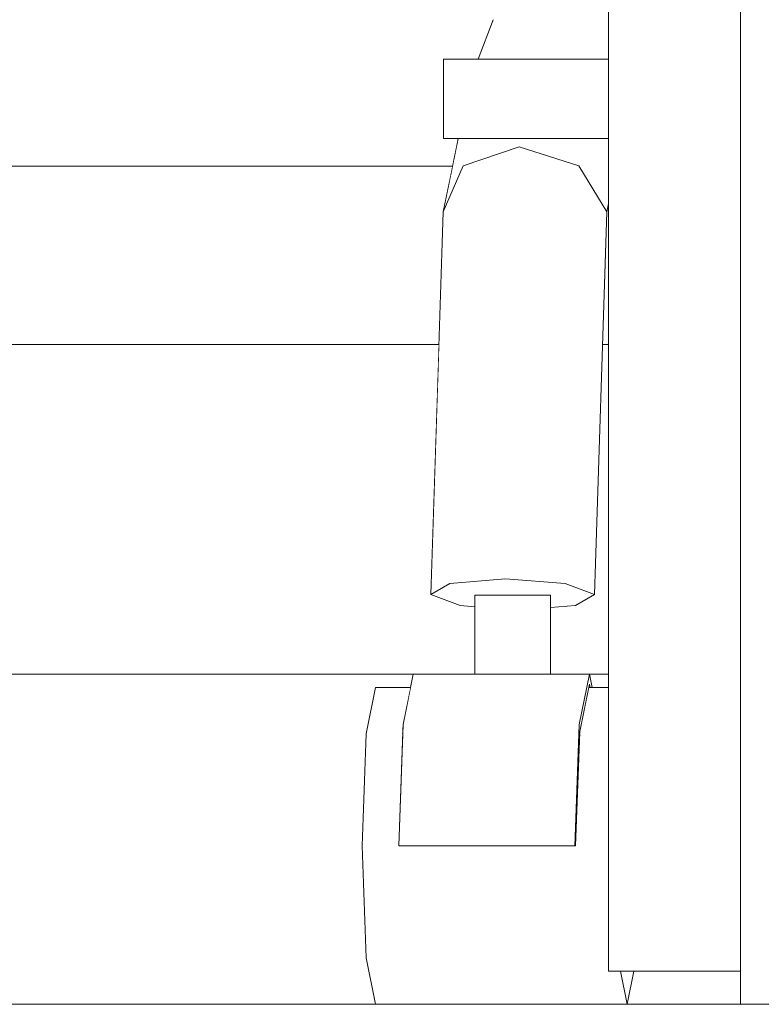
# Model space of a CAD drawing. Header units: millimetres. Extents: x -30280 to 309309, y -17460 to 4378.
# Tile 415 of 656: x 145431 to 145543, y -14922 to -14773. Entities that reach past the tile are written whole.
import ezdxf

# ---------------------------------------------------------------- set-up
doc = ezdxf.new("R2010")
doc.units = ezdxf.units.MM
doc.header["$MEASUREMENT"] = 0
doc.linetypes.add('Wipeout_Contour', pattern=[1000, 0, -1000])
for name, color, linetype, lineweight in [('P1_PLANTA PRIMERA_4_10_ESTR_Fotjats_Pluma_Nº__1', 7, 'Continuous', 5), ('P1_PLANTA PRIMERA_4_12_FAÇ_Façana_Pluma_Nº__1', 7, 'Continuous', 5), ('P1_PLANTA PRIMERA_4_12_FAÇ_Façana_Pluma_Nº__47', 7, 'Continuous', 20), ('P1_PLANTA PRIMERA_4_Nuevo_09_EI_Mobiliari general_Pluma_Nº__1', 7, 'Continuous', 5)]:
    doc.layers.add(name, color=color, linetype=linetype, lineweight=lineweight)
doc.layers.add('P1_PLANTA PRIMERA_4_12_FAÇ_Façana', color=7, linetype='Continuous')
doc.layers.add('P1_PLANTA PRIMERA_4_Nuevo_09_EI_Mobiliari general', color=7, linetype='Continuous')

msp = doc.modelspace()

# ---------------------------------------------------------------- wipeouts: each hides what was drawn before it
at = {"color": 254, "linetype": 'Wipeout_Contour', "lineweight": 0, "ltscale": 2046828.624410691}
msp.add_wipeout([(145393, -14872.05), (145393, -14874.05), (145394.03, -14874.05), (145402.37, -14881.08), (145405.82, -14898.05), (145402.37, -14915.02), (145394.03, -14922.05), (145484.82, -14922.05), (145483.38, -14915.02), (145482.78, -14898.05), (145483.38, -14881.08), (145484.82, -14874.05), (145490.13, -14874.05), (145490.54, -14872.05)], dxfattribs=at).dxf.layer = 'P1_PLANTA PRIMERA_4_12_FAÇ_Façana'
at = {"color": 254, "linetype": 'Wipeout_Contour', "lineweight": 0, "ltscale": 585107.353436}
msp.add_wipeout([(145517.24, -14872.05), (145517.65, -14874.05), (145520.12, -14874.05), (145520.12, -14872.05)], dxfattribs=at).dxf.layer = 'P1_PLANTA PRIMERA_4_12_FAÇ_Façana'
at = {"color": 254, "linetype": 'Wipeout_Contour', "lineweight": 0, "ltscale": 585178.165026}
msp.add_wipeout([(145523.99, -14917.05), (145522.96, -14922.05), (145540.12, -14922.05), (145540.12, -14917.05)], dxfattribs=at).dxf.layer = 'P1_PLANTA PRIMERA_4_12_FAÇ_Façana'

# ---------------------------------------------------------------- next in the draw order: wipeouts: each hides what was drawn before it
at = {"color": 254, "linetype": 'Wipeout_Contour', "lineweight": 0, "ltscale": 1315887.178306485}
msp.add_wipeout([(145393, -14872.05), (145499.88, -14872.05), (145499.88, -14861.8), (145497.62, -14861.63), (145493.2, -14859.95), (145494.43, -14822.05), (145406.85, -14822.05), (145399.5, -14861.63), (145393.82, -14862.33)], dxfattribs=at).dxf.layer = 'P1_PLANTA PRIMERA_4_12_FAÇ_Façana'
at = {"color": 254, "linetype": 'Wipeout_Contour', "lineweight": 0, "ltscale": 877635.593189}
msp.add_wipeout([(145515.15, -14861.63), (145511.32, -14861.95), (145511.32, -14872.05), (145520.12, -14872.05), (145520.12, -14822.05), (145517.99, -14859.95)], dxfattribs=at).dxf.layer = 'P1_PLANTA PRIMERA_4_12_FAÇ_Façana'
at = {"color": 254, "linetype": 'Wipeout_Contour', "lineweight": 0, "ltscale": 585211.663184}
msp.add_wipeout([(145540.12, -14197.05), (145540.12, -14922.05), (145612.3, -14922.05), (145612.3, -14197.05)], dxfattribs=at).dxf.layer = 'P1_PLANTA PRIMERA_4_Nuevo_09_EI_Mobiliari general'
at = {"color": 254, "linetype": 'Wipeout_Contour', "lineweight": 0, "ltscale": 731229.683177}
msp.add_wipeout([(145483.38, -14881.08), (145488.93, -14881.08), (145488.98, -14879.67), (145490.13, -14874.05), (145484.82, -14874.05)], dxfattribs=at).dxf.layer = 'P1_PLANTA PRIMERA_4_Nuevo_09_EI_Mobiliari general'

# ---------------------------------------------------------------- next in the draw order: wipeouts: each hides what was drawn before it
at = {"color": 254, "linetype": 'Wipeout_Contour', "lineweight": 0, "ltscale": 877238.299091}
msp.add_wipeout([(145409.28, -14808.94), (145406.85, -14822.05), (145494.43, -14822.05), (145495.07, -14801.97), (145496.5, -14795.05), (145425.76, -14795.05)], dxfattribs=at).dxf.layer = 'P1_PLANTA PRIMERA_4_12_FAÇ_Façana'
at = {"color": 254, "linetype": 'Wipeout_Contour', "lineweight": 0, "ltscale": 438813.472424}
msp.add_wipeout([(145519.22, -14822.05), (145520.12, -14800.72), (145519.86, -14801.97)], dxfattribs=at).dxf.layer = 'P1_PLANTA PRIMERA_4_12_FAÇ_Façana'

# ---------------------------------------------------------------- next in the draw order: wipeouts: each hides what was drawn before it
at = {"color": 254, "linetype": 'Wipeout_Contour', "lineweight": 0, "ltscale": 585135.802408}
msp.add_wipeout([(145540.12, -14917.05), (145540.12, -14745.8), (145520.12, -14745.8), (145520.12, -14917.05)], dxfattribs=at).dxf.layer = 'P1_PLANTA PRIMERA_4_Nuevo_09_EI_Mobiliari general'
at = {"color": 254, "linetype": 'Wipeout_Contour', "lineweight": 0, "ltscale": 584997.34269}
msp.add_wipeout([(145493.2, -14859.95), (145496.05, -14858.27), (145498.09, -14795), (145495.07, -14801.97)], dxfattribs=at).dxf.layer = 'P1_PLANTA PRIMERA_4_Nuevo_09_EI_Mobiliari general'

# ---------------------------------------------------------------- next in the draw order: linework, layer by layer
at = {"layer": 'P1_PLANTA PRIMERA_4_12_FAÇ_Façana_Pluma_Nº__1', "color": 7, "linetype": 'Continuous', "lineweight": 5}
msp.add_line((145494.43, -14822.05), (145406.85, -14822.05), dxfattribs=at)
at = {"layer": 'P1_PLANTA PRIMERA_4_Nuevo_09_EI_Mobiliari general_Pluma_Nº__1', "color": 7, "linetype": 'Continuous', "lineweight": 5}
for p, q in [((145540.12, -14917.05), (145540.12, -14745.8)), ((145540.12, -14922.05), (145540.12, -14917.05))]:
    msp.add_line(p, q, dxfattribs=at)

# ---------------------------------------------------------------- next in the draw order: wipeouts: each hides what was drawn before it
at = {"color": 254, "linetype": 'Wipeout_Contour', "lineweight": 0, "ltscale": 585057.156683}
msp.add_wipeout([(145520.12, -14790.86), (145520.12, -14778.86), (145510.12, -14778.86), (145510.12, -14790.86)], dxfattribs=at).dxf.layer = 'P1_PLANTA PRIMERA_4_Nuevo_09_EI_Mobiliari general'
at = {"color": 254, "linetype": 'Wipeout_Contour', "lineweight": 0, "ltscale": 585018.766028}
msp.add_wipeout([(145496.05, -14858.27), (145504.49, -14857.58), (145506.6, -14792.11), (145498.09, -14795)], dxfattribs=at).dxf.layer = 'P1_PLANTA PRIMERA_4_Nuevo_09_EI_Mobiliari general'
at = {"color": 254, "linetype": 'Wipeout_Contour', "lineweight": 0, "ltscale": 731382.211619}
msp.add_wipeout([(145515.75, -14881.08), (145520.12, -14881.08), (145520.12, -14874.05), (145517.14, -14874.05), (145515.76, -14880.73)], dxfattribs=at).dxf.layer = 'P1_PLANTA PRIMERA_4_Nuevo_09_EI_Mobiliari general'
at = {"color": 254, "linetype": 'Wipeout_Contour', "lineweight": 0, "ltscale": 585052.732131}
msp.add_wipeout([(145482.78, -14898.05), (145483.38, -14915.02), (145520.12, -14915.02), (145520.12, -14898.05)], dxfattribs=at).dxf.layer = 'P1_PLANTA PRIMERA_4_Nuevo_09_EI_Mobiliari general'

# ---------------------------------------------------------------- next in the draw order: wipeouts: each hides what was drawn before it
at = {"color": 254, "linetype": 'Wipeout_Contour', "lineweight": 0, "ltscale": 585016.154591}
msp.add_wipeout([(145510.12, -14790.86), (145510.12, -14778.86), (145499.51, -14778.86), (145499.51, -14790.86)], dxfattribs=at).dxf.layer = 'P1_PLANTA PRIMERA_4_Nuevo_09_EI_Mobiliari general'
at = {"color": 254, "linetype": 'Wipeout_Contour', "lineweight": 0, "ltscale": 585053.629753}
msp.add_wipeout([(145504.49, -14857.58), (145513.58, -14858.27), (145515.62, -14795), (145506.6, -14792.11)], dxfattribs=at).dxf.layer = 'P1_PLANTA PRIMERA_4_Nuevo_09_EI_Mobiliari general'
at = {"color": 254, "linetype": 'Wipeout_Contour', "lineweight": 0, "ltscale": 584983.173509}
msp.add_wipeout([(145482.78, -14898.05), (145488.33, -14898.05), (145488.93, -14881.08), (145483.38, -14881.08)], dxfattribs=at).dxf.layer = 'P1_PLANTA PRIMERA_4_Nuevo_09_EI_Mobiliari general'
at = {"color": 254, "linetype": 'Wipeout_Contour', "lineweight": 0, "ltscale": 585110.125401}
msp.add_wipeout([(145515.15, -14898.05), (145520.12, -14898.05), (145520.12, -14881.08), (145515.75, -14881.08)], dxfattribs=at).dxf.layer = 'P1_PLANTA PRIMERA_4_Nuevo_09_EI_Mobiliari general'
at = {"color": 254, "linetype": 'Wipeout_Contour', "lineweight": 0, "ltscale": 877628.768853}
msp.add_wipeout([(145483.38, -14915.02), (145484.82, -14922.05), (145522.96, -14922.05), (145521.93, -14917.05), (145520.12, -14917.05), (145520.12, -14915.02)], dxfattribs=at).dxf.layer = 'P1_PLANTA PRIMERA_4_Nuevo_09_EI_Mobiliari general'

# ---------------------------------------------------------------- next in the draw order: linework, layer by layer
at = {"layer": 'P1_PLANTA PRIMERA_4_Nuevo_09_EI_Mobiliari general_Pluma_Nº__1', "color": 7, "linetype": 'Continuous', "lineweight": 5}
for p, q in [((145484.82, -14874.05), (145483.38, -14881.08)), ((145483.38, -14881.08), (145482.78, -14898.05)), ((145482.78, -14898.05), (145483.38, -14915.02)), ((145483.38, -14915.02), (145484.82, -14922.05))]:
    msp.add_line(p, q, dxfattribs=at)

# ---------------------------------------------------------------- next in the draw order: wipeouts: each hides what was drawn before it
at = {"color": 254, "linetype": 'Wipeout_Contour', "lineweight": 0, "ltscale": 438749.830048}
msp.add_wipeout([(145500.38, -14778.86), (145501.41, -14778.86), (145502.65, -14772.86)], dxfattribs=at).dxf.layer = 'P1_PLANTA PRIMERA_4_Nuevo_09_EI_Mobiliari general'
at = {"color": 254, "linetype": 'Wipeout_Contour', "lineweight": 0, "ltscale": 584986.308273}
msp.add_wipeout([(145499.51, -14790.86), (145499.51, -14778.86), (145495.12, -14778.86), (145495.12, -14790.86)], dxfattribs=at).dxf.layer = 'P1_PLANTA PRIMERA_4_Nuevo_09_EI_Mobiliari general'
at = {"color": 254, "linetype": 'Wipeout_Contour', "lineweight": 0, "ltscale": 585081.480617}
msp.add_wipeout([(145513.58, -14858.27), (145517.99, -14859.95), (145519.86, -14801.97), (145515.62, -14795)], dxfattribs=at).dxf.layer = 'P1_PLANTA PRIMERA_4_Nuevo_09_EI_Mobiliari general'
at = {"color": 254, "linetype": 'Wipeout_Contour', "lineweight": 0, "ltscale": 438856.990279}
msp.add_wipeout([(145523.99, -14917.05), (145521.93, -14917.05), (145522.96, -14922.05)], dxfattribs=at).dxf.layer = 'P1_PLANTA PRIMERA_4_Nuevo_09_EI_Mobiliari general'

# ---------------------------------------------------------------- next in the draw order: linework, layer by layer
at = {"layer": 'P1_PLANTA PRIMERA_4_10_ESTR_Fotjats_Pluma_Nº__1', "color": 7, "linetype": 'Continuous', "lineweight": 5}
msp.add_line((146145.12, -14922.05), (140422.32, -14922.05), dxfattribs=at)
at = {"layer": 'P1_PLANTA PRIMERA_4_12_FAÇ_Façana_Pluma_Nº__1', "color": 7, "linetype": 'Continuous', "lineweight": 5}
msp.add_line((145520.12, -14822.05), (145519.22, -14822.05), dxfattribs=at)
at = {"layer": 'P1_PLANTA PRIMERA_4_Nuevo_09_EI_Mobiliari general_Pluma_Nº__1', "color": 7, "linetype": 'Continuous', "lineweight": 5}
for p, q in [((145540.12, -14917.05), (145520.12, -14917.05)), ((145521.93, -14917.05), (145522.96, -14922.05)), ((145522.96, -14922.05), (145523.99, -14917.05))]:
    msp.add_line(p, q, dxfattribs=at)

# ---------------------------------------------------------------- next in the draw order: wipeouts: each hides what was drawn before it
at = {"color": 254, "linetype": 'Wipeout_Contour', "lineweight": 0, "ltscale": 585017.695756}
msp.add_wipeout([(145501.41, -14778.86), (145509.33, -14778.86), (145511.35, -14769.05), (145502.65, -14772.86)], dxfattribs=at).dxf.layer = 'P1_PLANTA PRIMERA_4_Nuevo_09_EI_Mobiliari general'
at = {"color": 254, "linetype": 'Wipeout_Contour', "lineweight": 0, "ltscale": 584990.042745}
msp.add_wipeout([(145495.07, -14801.97), (145498.09, -14795), (145498.94, -14790.86), (145497.36, -14790.86)], dxfattribs=at).dxf.layer = 'P1_PLANTA PRIMERA_4_Nuevo_09_EI_Mobiliari general'
at = {"color": 254, "linetype": 'Wipeout_Contour', "lineweight": 0, "ltscale": 1608885.887273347}
msp.add_wipeout([(145493.2, -14859.95), (145497.62, -14861.63), (145499.88, -14861.8), (145499.88, -14860.05), (145511.32, -14860.05), (145511.32, -14861.95), (145515.15, -14861.63), (145517.99, -14859.95), (145513.58, -14858.27), (145504.49, -14857.58), (145496.05, -14858.27)], dxfattribs=at).dxf.layer = 'P1_PLANTA PRIMERA_4_Nuevo_09_EI_Mobiliari general'

# ---------------------------------------------------------------- next in the draw order: linework, layer by layer
at = {"layer": 'P1_PLANTA PRIMERA_4_Nuevo_09_EI_Mobiliari general_Pluma_Nº__1', "color": 7, "linetype": 'Continuous', "lineweight": 5}
for p, q in [((145493.2, -14859.95), (145495.07, -14801.97)), ((145496.05, -14858.27), (145504.49, -14857.58)), ((145504.49, -14857.58), (145513.58, -14858.27)), ((145493.2, -14859.95), (145496.05, -14858.27)), ((145513.58, -14858.27), (145517.99, -14859.95)), ((145497.62, -14861.63), (145493.2, -14859.95)), ((145517.99, -14859.95), (145515.15, -14861.63))]:
    msp.add_line(p, q, dxfattribs=at)

# ---------------------------------------------------------------- next in the draw order: wipeouts: each hides what was drawn before it
at = {"color": 254, "linetype": 'Wipeout_Contour', "lineweight": 0, "ltscale": 585052.390738}
msp.add_wipeout([(145509.33, -14778.86), (145518.94, -14778.86), (145520.12, -14773.14), (145511.35, -14769.05)], dxfattribs=at).dxf.layer = 'P1_PLANTA PRIMERA_4_Nuevo_09_EI_Mobiliari general'
at = {"color": 254, "linetype": 'Wipeout_Contour', "lineweight": 0, "ltscale": 585010.255645}
msp.add_wipeout([(145498.09, -14795), (145506.6, -14792.11), (145506.86, -14790.86), (145498.94, -14790.86)], dxfattribs=at).dxf.layer = 'P1_PLANTA PRIMERA_4_Nuevo_09_EI_Mobiliari general'
at = {"color": 254, "linetype": 'Wipeout_Contour', "lineweight": 0, "ltscale": 585032.034596}
msp.add_wipeout([(145501.19, -14860.05), (145499.88, -14860.05), (145499.88, -14872.05), (145501.19, -14872.05)], dxfattribs=at).dxf.layer = 'P1_PLANTA PRIMERA_4_Nuevo_09_EI_Mobiliari general'

# ---------------------------------------------------------------- next in the draw order: linework, layer by layer
at = {"layer": 'P1_PLANTA PRIMERA_4_Nuevo_09_EI_Mobiliari general_Pluma_Nº__1', "color": 7, "linetype": 'Continuous', "lineweight": 5}
msp.add_line((145499.88, -14861.8), (145497.62, -14861.63), dxfattribs=at)

# ---------------------------------------------------------------- next in the draw order: wipeouts: each hides what was drawn before it
at = {"color": 254, "linetype": 'Wipeout_Contour', "lineweight": 0, "ltscale": 584652.542433}
msp.add_wipeout([(145321.79, -14769.05), (145324.46, -14772.86), (145502.65, -14772.86), (145510.46, -14769.44)], dxfattribs=at).dxf.layer = 'P1_PLANTA PRIMERA_4_Nuevo_09_EI_Mobiliari general'
at = {"color": 254, "linetype": 'Wipeout_Contour', "lineweight": 0, "ltscale": 438803.774599}
msp.add_wipeout([(145520.12, -14773.14), (145518.94, -14778.86), (145520.12, -14778.86)], dxfattribs=at).dxf.layer = 'P1_PLANTA PRIMERA_4_Nuevo_09_EI_Mobiliari general'
at = {"color": 254, "linetype": 'Wipeout_Contour', "lineweight": 0, "ltscale": 585045.260598}
msp.add_wipeout([(145506.6, -14792.11), (145515.62, -14795), (145516.47, -14790.86), (145506.86, -14790.86)], dxfattribs=at).dxf.layer = 'P1_PLANTA PRIMERA_4_Nuevo_09_EI_Mobiliari general'
at = {"color": 254, "linetype": 'Wipeout_Contour', "lineweight": 0, "ltscale": 585042.398124}
msp.add_wipeout([(145501.19, -14860.05), (145501.19, -14872.05), (145505.09, -14872.05), (145505.09, -14860.05)], dxfattribs=at).dxf.layer = 'P1_PLANTA PRIMERA_4_Nuevo_09_EI_Mobiliari general'

# ---------------------------------------------------------------- next in the draw order: linework, layer by layer
at = {"layer": 'P1_PLANTA PRIMERA_4_Nuevo_09_EI_Mobiliari general_Pluma_Nº__1', "color": 7, "linetype": 'Continuous', "lineweight": 5}
for p, q in [((145520.12, -14778.86), (145510.12, -14778.86)), ((145510.12, -14790.86), (145499.51, -14790.86)), ((145498.09, -14795), (145506.6, -14792.11)), ((145499.88, -14860.05), (145501.19, -14860.05))]:
    msp.add_line(p, q, dxfattribs=at)

# ---------------------------------------------------------------- next in the draw order: wipeouts: each hides what was drawn before it
at = {"color": 254, "linetype": 'Wipeout_Contour', "lineweight": 0, "ltscale": 877136.059302}
msp.add_wipeout([(145502.65, -14772.86), (145324.46, -14772.86), (145326.98, -14782.05), (145495.12, -14782.05), (145495.12, -14778.86), (145499.51, -14778.86)], dxfattribs=at).dxf.layer = 'P1_PLANTA PRIMERA_4_Nuevo_09_EI_Mobiliari general'
at = {"color": 254, "linetype": 'Wipeout_Contour', "lineweight": 0, "ltscale": 731342.87149}
msp.add_wipeout([(145516.47, -14790.86), (145515.62, -14795), (145519.86, -14801.97), (145520.12, -14800.72), (145520.12, -14790.86)], dxfattribs=at).dxf.layer = 'P1_PLANTA PRIMERA_4_Nuevo_09_EI_Mobiliari general'
at = {"color": 254, "linetype": 'Wipeout_Contour', "lineweight": 0, "ltscale": 585058.494624}
msp.add_wipeout([(145505.09, -14860.05), (145505.09, -14872.05), (145509.28, -14872.05), (145509.28, -14860.05)], dxfattribs=at).dxf.layer = 'P1_PLANTA PRIMERA_4_Nuevo_09_EI_Mobiliari general'

# ---------------------------------------------------------------- next in the draw order: linework, layer by layer
at = {"layer": 'P1_PLANTA PRIMERA_4_Nuevo_09_EI_Mobiliari general_Pluma_Nº__1', "color": 7, "linetype": 'Continuous', "lineweight": 5}
for p, q in [((145520.12, -14917.05), (145520.12, -14745.8)), ((145500.38, -14778.86), (145502.65, -14772.86)), ((145499.51, -14778.86), (145495.12, -14778.86)), ((145510.12, -14778.86), (145499.51, -14778.86)), ((145520.12, -14790.86), (145510.12, -14790.86)), ((145506.6, -14792.11), (145515.62, -14795)), ((145515.62, -14795), (145519.86, -14801.97)), ((145519.86, -14801.97), (145520.12, -14800.72)), ((145517.99, -14859.95), (145519.86, -14801.97)), ((145501.19, -14860.05), (145505.09, -14860.05))]:
    msp.add_line(p, q, dxfattribs=at)

# ---------------------------------------------------------------- next in the draw order: wipeouts: each hides what was drawn before it
at = {"color": 254, "linetype": 'Wipeout_Contour', "lineweight": 0, "ltscale": 730891.335393}
msp.add_wipeout([(145495.12, -14782.05), (145326.98, -14782.05), (145327.87, -14791.24), (145497.28, -14791.24), (145495.12, -14790.86)], dxfattribs=at).dxf.layer = 'P1_PLANTA PRIMERA_4_Nuevo_09_EI_Mobiliari general'
at = {"color": 254, "linetype": 'Wipeout_Contour', "lineweight": 0, "ltscale": 585070.894987}
msp.add_wipeout([(145511.32, -14860.05), (145509.28, -14860.05), (145509.28, -14872.05), (145511.32, -14872.05)], dxfattribs=at).dxf.layer = 'P1_PLANTA PRIMERA_4_Nuevo_09_EI_Mobiliari general'

# ---------------------------------------------------------------- next in the draw order: linework, layer by layer
at = {"layer": 'P1_PLANTA PRIMERA_4_Nuevo_09_EI_Mobiliari general_Pluma_Nº__1', "color": 7, "linetype": 'Continuous', "lineweight": 5}
for p, q in [((145505.09, -14860.05), (145509.28, -14860.05)), ((145509.28, -14860.05), (145511.32, -14860.05)), ((145515.15, -14861.63), (145511.32, -14861.95))]:
    msp.add_line(p, q, dxfattribs=at)

# ---------------------------------------------------------------- next in the draw order: wipeouts: each hides what was drawn before it
at = {"color": 254, "linetype": 'Wipeout_Contour', "lineweight": 0, "ltscale": 584650.406845}
msp.add_wipeout([(145327.87, -14791.24), (145326.61, -14795.05), (145496.5, -14795.05), (145497.28, -14791.24)], dxfattribs=at).dxf.layer = 'P1_PLANTA PRIMERA_4_Nuevo_09_EI_Mobiliari general'
at = {"color": 254, "linetype": 'Wipeout_Contour', "lineweight": 0, "ltscale": 585046.263383}
msp.add_wipeout([(145488.98, -14879.67), (145515.67, -14879.67), (145517.24, -14872.05), (145490.54, -14872.05)], dxfattribs=at).dxf.layer = 'P1_PLANTA PRIMERA_4_Nuevo_09_EI_Mobiliari general'

# ---------------------------------------------------------------- next in the draw order: linework, layer by layer
at = {"layer": 'P1_PLANTA PRIMERA_4_12_FAÇ_Façana_Pluma_Nº__47', "color": 7, "linetype": 'Continuous', "lineweight": 20}
msp.add_line((145490.54, -14872.05), (145393, -14872.05), dxfattribs=at)
at = {"layer": 'P1_PLANTA PRIMERA_4_Nuevo_09_EI_Mobiliari general_Pluma_Nº__1', "color": 7, "linetype": 'Continuous', "lineweight": 5}
for p, q in [((145495.12, -14790.86), (145495.12, -14778.86)), ((145495.07, -14801.97), (145497.36, -14790.86)), ((145499.51, -14790.86), (145495.12, -14790.86)), ((145326.61, -14795.05), (145496.5, -14795.05)), ((145495.07, -14801.97), (145498.09, -14795)), ((145499.88, -14872.05), (145499.88, -14860.05)), ((145511.32, -14872.05), (145511.32, -14860.05)), ((145484.82, -14874.05), (145490.13, -14874.05))]:
    msp.add_line(p, q, dxfattribs=at)

# ---------------------------------------------------------------- next in the draw order: wipeouts: each hides what was drawn before it
at = {"color": 254, "linetype": 'Wipeout_Contour', "lineweight": 0, "ltscale": 585047.14233}
msp.add_wipeout([(145488.98, -14879.67), (145488.33, -14898.05), (145515.02, -14898.05), (145515.67, -14879.67)], dxfattribs=at).dxf.layer = 'P1_PLANTA PRIMERA_4_Nuevo_09_EI_Mobiliari general'

# ---------------------------------------------------------------- next in the draw order: linework, layer by layer
at = {"layer": 'P1_PLANTA PRIMERA_4_Nuevo_09_EI_Mobiliari general_Pluma_Nº__1', "color": 7, "linetype": 'Continuous', "lineweight": 5}
for p, q in [((145490.54, -14872.05), (145488.98, -14879.67)), ((145488.98, -14879.67), (145488.33, -14898.05))]:
    msp.add_line(p, q, dxfattribs=at)

# ---------------------------------------------------------------- next in the draw order: wipeouts: each hides what was drawn before it
at = {"color": 254, "linetype": 'Wipeout_Contour', "lineweight": 0, "ltscale": 731375.197078}
msp.add_wipeout([(145515.67, -14879.67), (145515.02, -14898.05), (145515.76, -14880.73), (145517.24, -14873.55), (145517.24, -14872.05)], dxfattribs=at).dxf.layer = 'P1_PLANTA PRIMERA_4_Nuevo_09_EI_Mobiliari general'

# ---------------------------------------------------------------- next in the draw order: linework, layer by layer
at = {"layer": 'P1_PLANTA PRIMERA_4_12_FAÇ_Façana_Pluma_Nº__47', "color": 7, "linetype": 'Continuous', "lineweight": 20}
msp.add_line((145520.12, -14872.05), (145517.24, -14872.05), dxfattribs=at)
at = {"layer": 'P1_PLANTA PRIMERA_4_Nuevo_09_EI_Mobiliari general_Pluma_Nº__1', "color": 7, "linetype": 'Continuous', "lineweight": 5}
for p, q in [((145490.54, -14872.05), (145517.24, -14872.05)), ((145517.24, -14872.05), (145515.67, -14879.67)), ((145517.65, -14874.05), (145517.24, -14872.05)), ((145515.76, -14880.73), (145517.24, -14873.55)), ((145517.14, -14874.05), (145520.12, -14874.05)), ((145517.24, -14873.55), (145517.34, -14874.05)), ((145515.67, -14879.67), (145515.02, -14898.05)), ((145515.15, -14898.05), (145515.76, -14880.73)), ((145488.33, -14898.05), (145515.02, -14898.05)), ((145515.02, -14898.05), (145515.15, -14898.05))]:
    msp.add_line(p, q, dxfattribs=at)

doc.saveas('drawing.dxf')
